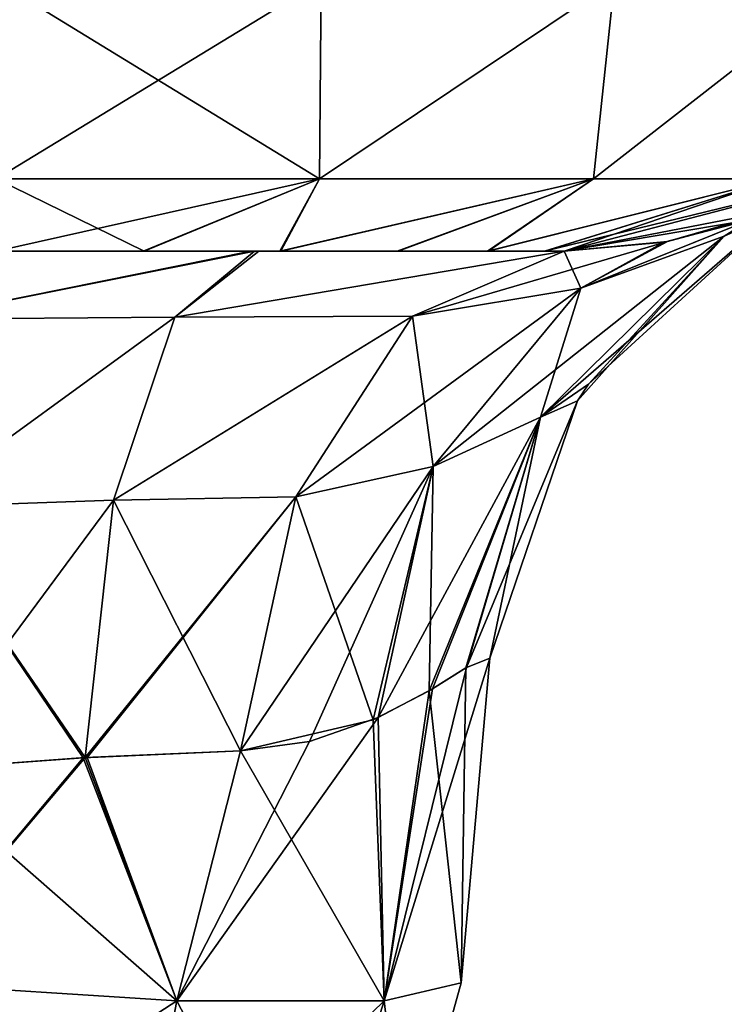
# Model space of a CAD drawing. Header units: millimetres. Extents: x -125 to 125, y -4 to 53.
# Tile 392 of 446: x 123.855 to 124.475, y -2.662 to -1.797. Entities that reach past the tile are written whole.
import ezdxf

# ---------------------------------------------------------------- set-up
doc = ezdxf.new("R2010")
doc.units = ezdxf.units.MM
doc.header["$LTSCALE"] = 65.185185
for name, color, linetype in [('1', 7, 'CONTINUOUS'), ('12', 7, 'CONTINUOUS'), ('13', 7, 'CONTINUOUS'), ('19', 7, 'CONTINUOUS'), ('278', 7, 'CONTINUOUS'), ('287', 7, 'CONTINUOUS'), ('336', 7, 'CONTINUOUS'), ('337', 7, 'CONTINUOUS'), ('340', 7, 'CONTINUOUS'), ('341', 7, 'CONTINUOUS'), ('392', 7, 'CONTINUOUS'), ('393', 7, 'CONTINUOUS'), ('399', 7, 'CONTINUOUS'), ('400', 7, 'CONTINUOUS'), ('401', 7, 'CONTINUOUS'), ('407', 7, 'CONTINUOUS'), ('492', 7, 'CONTINUOUS'), ('493', 7, 'CONTINUOUS'), ('494', 7, 'CONTINUOUS'), ('502', 7, 'CONTINUOUS'), ('503', 7, 'CONTINUOUS'), ('504', 7, 'CONTINUOUS')]:
    doc.layers.add(name, color=color, linetype=linetype)

msp = doc.modelspace()

# ---------------------------------------------------------------- linework, layer by layer
at = {"layer": '1', "color": 7, "linetype": 'CONTINUOUS'}
for points in [[(122.34279, -2, 7.06484), (122.34156, -2, 4.18898), (124.33403, -2, -4.88094), (122.34279, -2, 7.06484)], [(122.3416, -2, -4.30396), (124.33403, -2, -4.88094), (122.34156, -2, 4.18898), (122.3416, -2, -4.30396)], [(122.3418, -2, -4.88097), (124.33403, -2, -4.88094), (122.3416, -2, -4.30396), (122.3418, -2, -4.88097)], [(122.3418, -2, -4.88097), (122.34714, -2, -12.79707), (124.33403, -2, -16.82744), (122.3418, -2, -4.88097)], [(124.33403, -2, -16.82744), (124.33403, -2, -16.32792), (122.3418, -2, -4.88097), (124.33403, -2, -16.82744)], [(122.3418, -2, -4.88097), (124.33403, -2, -16.32792), (124.33403, -2, -4.88094), (122.3418, -2, -4.88097)], [(124.33403, -2, -4.88094), (124.33403, -2, -4.38142), (122.34279, -2, 7.06484), (124.33403, -2, -4.88094)], [(122.34279, -2, 7.06484), (124.33403, -2, -4.38142), (124.33403, -2, 7.06556), (122.34279, -2, 7.06484)], [(122.34279, -2, 7.06484), (124.33403, -2, 7.06556), (122.34702, -2, 12.67992), (122.34279, -2, 7.06484)], [(122.34702, -2, 12.67992), (124.33403, -2, 7.06556), (122.35469, -2, 19.00913), (122.34702, -2, 12.67992)], [(122.3517, -2, -16.82715), (124.33403, -2, -16.82744), (122.34714, -2, -12.79707), (122.3517, -2, -16.82715)], [(124.33403, -2, -28.77395), (124.33403, -2, -28.27442), (122.3517, -2, -16.82715), (124.33403, -2, -28.77395)], [(122.3517, -2, -16.82715), (124.33403, -2, -28.27442), (124.33403, -2, -16.82744), (122.3517, -2, -16.82715)], [(122.3517, -2, -16.82715), (122.3582, -2, -21.29121), (124.33403, -2, -28.77395), (122.3517, -2, -16.82715)], [(124.33403, -2, 7.06556), (124.33403, -2, 7.56509), (122.35469, -2, 19.00913), (124.33403, -2, 7.06556)], [(122.35469, -2, 19.00913), (124.33403, -2, 7.56509), (124.33403, -2, 19.01206), (122.35469, -2, 19.00913)], [(122.35469, -2, 19.00913), (124.33403, -2, 19.01206), (122.35804, -2, 21.19111), (122.35469, -2, 19.00913)], [(122.35804, -2, 21.19111), (124.33403, -2, 19.01206), (122.37465, -2, 29.72693), (122.35804, -2, 21.19111)], [(122.3725, -2, -28.77389), (124.33403, -2, -28.77395), (122.3582, -2, -21.29121), (122.3725, -2, -28.77389)], [(124.06551, -2, -37.99271), (124.33403, -2, -38.12551), (122.3725, -2, -28.77389), (124.06551, -2, -37.99271)], [(122.3725, -2, -28.77389), (124.33403, -2, -38.12551), (124.33403, -2, -28.77395), (122.3725, -2, -28.77389)], [(124.06176, -2, -37.99152), (124.06551, -2, -37.99271), (122.3725, -2, -28.77389), (124.06176, -2, -37.99152)], [(123.76197, -2, -37.9456), (124.06176, -2, -37.99152), (122.3725, -2, -28.77389), (123.76197, -2, -37.9456)], [(124.33403, -2, 19.01206), (122.3775, -2, 30.95728), (122.37465, -2, 29.72693), (124.33403, -2, 19.01206)], [(122.3775, -2, 30.95728), (124.33403, -2, 30.95857), (122.39684, -2, 38.28369), (122.3775, -2, 30.95728)], [(124.33403, -2, 30.95857), (122.3775, -2, 30.95728), (124.33403, -2, 19.51159), (124.33403, -2, 30.95857)], [(122.3775, -2, 30.95728), (124.33403, -2, 19.01206), (124.33403, -2, 19.51159), (122.3775, -2, 30.95728)], [(122.39684, -2, 38.28369), (124.33403, -2, 30.95857), (122.73481, -2, 38.03378), (122.39684, -2, 38.28369)], [(124.06551, -2, 42.00729), (124.33403, -2, 41.87449), (122.41112, -2, 42.90098), (124.06551, -2, 42.00729)], [(122.41112, -2, 42.90098), (124.33403, -2, 41.87449), (124.33403, -2, 42.90507), (122.41112, -2, 42.90098)], [(123.76197, -2, 42.0544), (124.06551, -2, 42.00729), (122.41112, -2, 42.90098), (123.76197, -2, 42.0544)], [(122.41112, -2, 42.90098), (124.33403, -2, 42.90507), (122.43844, -2, 50.58022), (122.41112, -2, 42.90098)], [(122.43844, -2, 50.58022), (124.33403, -2, 42.90507), (122.45561, -2, 54.84272), (122.43844, -2, 50.58022)], [(122.44677, -2, -52.66689), (122.47726, -2, -59.77109), (124.33403, -2, -64.61345), (122.44677, -2, -52.66689)], [(122.44677, -2, -52.66689), (124.33403, -2, -64.61345), (124.33403, -2, -64.11393), (122.44677, -2, -52.66689)], [(124.33403, -2, -52.66695), (122.44677, -2, -52.66689), (124.33403, -2, -64.11393), (124.33403, -2, -52.66695)], [(122.44677, -2, -52.66689), (124.33403, -2, -52.66695), (122.74202, -2, -41.96943), (122.44677, -2, -52.66689)], [(124.33403, -2, 42.90507), (124.33403, -2, 43.40459), (122.45561, -2, 54.84272), (124.33403, -2, 42.90507)], [(122.45561, -2, 54.84272), (124.33403, -2, 43.40459), (124.33403, -2, 54.85157), (122.45561, -2, 54.84272)], [(122.45561, -2, 54.84272), (124.33403, -2, 54.85157), (122.47601, -2, 59.50327), (122.45561, -2, 54.84272)], [(122.47601, -2, 59.50327), (124.33403, -2, 54.85157), (122.51121, -2, 66.79124), (122.47601, -2, 59.50327)], [(122.50025, -2, -64.61332), (124.33403, -2, -64.61345), (122.47726, -2, -59.77109), (122.50025, -2, -64.61332)], [(124.33403, -2, -64.61345), (122.50025, -2, -64.61332), (124.33403, -2, -76.06043), (124.33403, -2, -64.61345)], [(122.50025, -2, -64.61332), (122.52153, -2, -68.79378), (124.33403, -2, -76.55996), (122.50025, -2, -64.61332)], [(122.50025, -2, -64.61332), (124.33403, -2, -76.55996), (124.33403, -2, -76.06043), (122.50025, -2, -64.61332)], [(122.51121, -2, 66.79124), (124.33403, -2, 55.3511), (124.33403, -2, 66.79807), (122.51121, -2, 66.79124)], [(122.51121, -2, 66.79124), (124.33403, -2, 66.79807), (122.52006, -2, 68.5049), (122.51121, -2, 66.79124)], [(124.33403, -2, 54.85157), (124.33403, -2, 55.3511), (122.51121, -2, 66.79124), (124.33403, -2, 54.85157)], [(122.52006, -2, 68.5049), (124.33403, -2, 66.79807), (122.5706, -2, 77.57604), (122.52006, -2, 68.5049)], [(122.56462, -2, -76.55996), (124.33403, -2, -76.55996), (122.52153, -2, -68.79378), (122.56462, -2, -76.55996)], [(122.56462, -2, -76.55996), (122.57203, -2, -77.81713), (124.33403, -2, -88.50646), (122.56462, -2, -76.55996)], [(122.56462, -2, -76.55996), (124.33403, -2, -88.50646), (124.33403, -2, -88.00693), (122.56462, -2, -76.55996)], [(124.33403, -2, -76.55996), (122.56462, -2, -76.55996), (124.33403, -2, -88.00693), (124.33403, -2, -76.55996)], [(122.5706, -2, 77.57604), (124.33403, -2, 66.79807), (122.57756, -2, 78.74298), (122.5706, -2, 77.57604)], [(122.62874, -2, -86.84047), (124.33403, -2, -88.50646), (122.57203, -2, -77.81713), (122.62874, -2, -86.84047)], [(124.33403, -2, 66.79807), (124.33403, -2, 67.2976), (122.57756, -2, 78.74298), (124.33403, -2, 66.79807)], [(122.57756, -2, 78.74298), (124.33403, -2, 67.2976), (124.33403, -2, 78.74458), (122.57756, -2, 78.74298)], [(122.57756, -2, 78.74298), (124.33403, -2, 78.74458), (122.6277, -2, 86.67784), (122.57756, -2, 78.74298)], [(122.6277, -2, 86.67784), (124.33403, -2, 78.74458), (122.65489, -2, 90.69045), (122.6277, -2, 86.67784)], [(122.63989, -2, -88.50651), (124.33403, -2, -88.50646), (122.62874, -2, -86.84047), (122.63989, -2, -88.50651)], [(122.63989, -2, -88.50651), (122.69167, -2, -95.8641), (124.33403, -2, -100.45296), (122.63989, -2, -88.50651)], [(122.63989, -2, -88.50651), (124.33403, -2, -100.45296), (124.33403, -2, -99.95344), (122.63989, -2, -88.50651)], [(124.33403, -2, -88.50646), (122.63989, -2, -88.50651), (124.33403, -2, -99.95344), (124.33403, -2, -88.50646)], [(124.33403, -2, 78.74458), (124.33403, -2, 79.2441), (122.65489, -2, 90.69045), (124.33403, -2, 78.74458)], [(122.65489, -2, 90.69045), (124.33403, -2, 79.2441), (124.33403, -2, 90.69108), (122.65489, -2, 90.69045)], [(122.65489, -2, 90.69045), (124.33403, -2, 90.69108), (122.69141, -2, 95.82052), (122.65489, -2, 90.69045)], [(122.69141, -2, 95.82052), (124.33403, -2, 90.69108), (122.74306, -2, 102.64624), (122.69141, -2, 95.82052)], [(122.72606, -2, -100.45348), (124.33403, -2, -100.45296), (122.69167, -2, -95.8641), (122.72606, -2, -100.45348)], [(122.72606, -2, -100.45348), (122.76079, -2, -104.88504), (124.33403, -2, -112.39946), (122.72606, -2, -100.45348)], [(122.72606, -2, -100.45348), (124.33403, -2, -112.39946), (124.33403, -2, -111.89994), (122.72606, -2, -100.45348)], [(124.33403, -2, -100.45296), (122.72606, -2, -100.45348), (124.33403, -2, -111.89994), (124.33403, -2, -100.45296)], [(122.73481, -2, 38.03378), (124.33403, -2, 30.95857), (123.14555, -2, 37.9456), (122.73481, -2, 38.03378)], [(122.74202, -2, -41.96943), (124.33403, -2, -52.66695), (123.14555, -2, -42.0544), (122.74202, -2, -41.96943)], [(124.33403, -2, 90.69108), (124.33403, -2, 91.1906), (122.74306, -2, 102.64624), (124.33403, -2, 90.69108)], [(122.74306, -2, 102.64624), (124.33403, -2, 91.1906), (124.33403, -2, 102.63758), (122.74306, -2, 102.64624)], [(122.74306, -2, 102.64624), (124.33403, -2, 102.63758), (122.76101, -2, 104.91455), (122.74306, -2, 102.64624)], [(122.82311, -2, -112.39966), (124.33403, -2, -112.39946), (122.76079, -2, -104.88504), (122.82311, -2, -112.39966)], [(122.76101, -2, 104.91455), (124.33403, -2, 102.63758), (122.83636, -2, 113.94181), (122.76101, -2, 104.91455)], [(124.33403, -2, -112.39946), (122.82311, -2, -112.39966), (124.33403, -2, -123.83451), (124.33403, -2, -112.39946)], [(124.33403, -2, -123.83451), (122.82311, -2, -112.39966), (124.31676, -2, -123.96483), (124.33403, -2, -123.83451)], [(124.31676, -2, -123.96483), (122.82311, -2, -112.39966), (124.26676, -2, -124.08501), (124.31676, -2, -123.96483)], [(124.26676, -2, -124.08501), (122.82311, -2, -112.39966), (124.18741, -2, -124.18815), (124.26676, -2, -124.08501)], [(124.18741, -2, -124.18815), (122.82311, -2, -112.39966), (124.0841, -2, -124.26728), (124.18741, -2, -124.18815)], [(124.0841, -2, -124.26728), (122.82311, -2, -112.39966), (123.96382, -2, -124.31703), (124.0841, -2, -124.26728)], [(123.96382, -2, -124.31703), (122.82311, -2, -112.39966), (123.83451, -2, -124.33403), (123.96382, -2, -124.31703)], [(124.33403, -2, 102.63758), (122.84198, -2, 114.58579), (122.83636, -2, 113.94181), (124.33403, -2, 102.63758)], [(122.84198, -2, 114.58579), (124.33403, -2, 114.58408), (122.91759, -2, 122.91759), (122.84198, -2, 114.58579)], [(124.33403, -2, 114.58408), (122.84198, -2, 114.58579), (124.33403, -2, 103.13711), (124.33403, -2, 114.58408)], [(122.84198, -2, 114.58579), (124.33403, -2, 102.63758), (124.33403, -2, 103.13711), (122.84198, -2, 114.58579)], [(124.33403, -2, 114.58408), (123.83451, -2, 124.33403), (122.91759, -2, 122.91759), (124.33403, -2, 114.58408)], [(124.33403, -2, 30.95857), (123.76197, -2, 37.9456), (123.14555, -2, 37.9456), (124.33403, -2, 30.95857)], [(123.14555, -2, -42.0544), (124.33403, -2, -52.66695), (123.76197, -2, -42.0544), (123.14555, -2, -42.0544)], [(124.05868, -2, 37.99056), (123.76197, -2, 37.9456), (124.33403, -2, 30.95857), (124.05868, -2, 37.99056)], [(123.76197, -2, -42.0544), (124.33403, -2, -52.66695), (124.05868, -2, -42.00944), (123.76197, -2, -42.0544)], [(123.96483, -2, 124.31676), (123.83451, -2, 124.33403), (124.33403, -2, 114.58408), (123.96483, -2, 124.31676)], [(124.08501, -2, 124.26676), (123.96483, -2, 124.31676), (124.33403, -2, 114.58408), (124.08501, -2, 124.26676)], [(124.06176, -2, 37.99152), (124.05868, -2, 37.99056), (124.33403, -2, 30.95857), (124.06176, -2, 37.99152)], [(124.05868, -2, -42.00944), (124.33403, -2, -52.66695), (124.33403, -2, -52.16743), (124.05868, -2, -42.00944)], [(124.33403, -2, -41.87449), (124.05868, -2, -42.00944), (124.33403, -2, -52.16743), (124.33403, -2, -41.87449)], [(124.33403, -2, 38.12551), (124.06176, -2, 37.99152), (124.33403, -2, 31.45809), (124.33403, -2, 38.12551)], [(124.33403, -2, 31.45809), (124.06176, -2, 37.99152), (124.33403, -2, 30.95857), (124.33403, -2, 31.45809)], [(124.18815, -2, 124.18741), (124.08501, -2, 124.26676), (124.33403, -2, 114.58408), (124.18815, -2, 124.18741)], [(124.26728, -2, 124.0841), (124.18815, -2, 124.18741), (124.33403, -2, 114.58408), (124.26728, -2, 124.0841)], [(124.31703, -2, 123.96382), (124.26728, -2, 124.0841), (124.33403, -2, 114.58408), (124.31703, -2, 123.96382)], [(124.33403, -2, 123.83451), (124.31703, -2, 123.96382), (124.33403, -2, 115.08361), (124.33403, -2, 123.83451)], [(124.33403, -2, 115.08361), (124.31703, -2, 123.96382), (124.33403, -2, 114.58408), (124.33403, -2, 115.08361)]]:
    msp.add_3dface(points, dxfattribs=at)
at = {"layer": '12', "color": 7, "linetype": 'CONTINUOUS'}
for points in [[(124.33403, -2, -112.39946), (124.33403, -2, -123.83451), (124.57771, -1.9366, -123.83451), (124.33403, -2, -112.39946)], [(124.33403, -2, -111.89994), (124.33403, -2, -112.39946), (124.57771, -1.9366, -123.83451), (124.33403, -2, -111.89994)], [(124.33403, -2, -111.89994), (124.57771, -1.9366, -123.83451), (124.52032, -1.964, -111.89994), (124.33403, -2, -111.89994)], [(124.33403, -2, 123.83451), (124.52032, -1.964, 115.08361), (124.57771, -1.9366, 123.83451), (124.33403, -2, 123.83451)], [(124.33403, -2, -41.87449), (124.33403, -2, -52.16743), (124.52032, -1.964, -52.16743), (124.33403, -2, -41.87449)], [(124.33403, -2, -41.87449), (124.52032, -1.964, -52.16743), (124.42498, -1.99166, -41.71341), (124.33403, -2, -41.87449)], [(124.33403, -2, -52.16743), (124.52032, -1.964, -64.11393), (124.52032, -1.964, -52.16743), (124.33403, -2, -52.16743)], [(124.33403, -2, -64.11393), (124.52032, -1.964, -76.06043), (124.52032, -1.964, -64.11393), (124.33403, -2, -64.11393)], [(124.33403, -2, -100.45296), (124.33403, -2, -111.89994), (124.52032, -1.964, -111.89994), (124.33403, -2, -100.45296)], [(124.33403, -2, -99.95344), (124.33403, -2, -100.45296), (124.52032, -1.964, -111.89994), (124.33403, -2, -99.95344)], [(124.33403, -2, -88.50646), (124.33403, -2, -99.95344), (124.52032, -1.964, -99.95344), (124.33403, -2, -88.50646)], [(124.33403, -2, -88.00693), (124.33403, -2, -88.50646), (124.52032, -1.964, -99.95344), (124.33403, -2, -88.00693)], [(124.33403, -2, -99.95344), (124.52032, -1.964, -111.89994), (124.52032, -1.964, -99.95344), (124.33403, -2, -99.95344)], [(124.33403, -2, -76.55996), (124.33403, -2, -88.00693), (124.52032, -1.964, -88.00693), (124.33403, -2, -76.55996)], [(124.33403, -2, -76.06043), (124.33403, -2, -76.55996), (124.52032, -1.964, -88.00693), (124.33403, -2, -76.06043)], [(124.33403, -2, -88.00693), (124.52032, -1.964, -99.95344), (124.52032, -1.964, -88.00693), (124.33403, -2, -88.00693)], [(124.33403, -2, -64.61345), (124.33403, -2, -76.06043), (124.52032, -1.964, -76.06043), (124.33403, -2, -64.61345)], [(124.33403, -2, -64.11393), (124.33403, -2, -64.61345), (124.52032, -1.964, -76.06043), (124.33403, -2, -64.11393)], [(124.33403, -2, -76.06043), (124.52032, -1.964, -88.00693), (124.52032, -1.964, -76.06043), (124.33403, -2, -76.06043)], [(124.33403, -2, -52.66695), (124.33403, -2, -64.11393), (124.52032, -1.964, -64.11393), (124.33403, -2, -52.66695)], [(124.33403, -2, -52.16743), (124.33403, -2, -52.66695), (124.52032, -1.964, -64.11393), (124.33403, -2, -52.16743)], [(124.33403, -2, -4.88094), (124.33403, -2, -16.32792), (124.52032, -1.964, -16.32792), (124.33403, -2, -4.88094)], [(124.42498, -1.99166, 38.28659), (124.33403, -2, 38.12551), (124.52032, -1.964, 31.45809), (124.42498, -1.99166, 38.28659)], [(124.33403, -2, 66.79807), (124.33403, -2, 55.3511), (124.52032, -1.964, 55.3511), (124.33403, -2, 66.79807)], [(124.33403, -2, -16.32792), (124.52032, -1.964, -28.27442), (124.52032, -1.964, -16.32792), (124.33403, -2, -16.32792)], [(124.33403, -2, -4.38142), (124.33403, -2, -4.88094), (124.52032, -1.964, -16.32792), (124.33403, -2, -4.38142)], [(124.33403, -2, 55.3511), (124.33403, -2, 54.85157), (124.52032, -1.964, 43.40459), (124.33403, -2, 55.3511)], [(124.33403, -2, 43.40459), (124.49775, -1.97244, 41.50208), (124.52032, -1.964, 43.40459), (124.33403, -2, 43.40459)], [(124.33403, -2, 54.85157), (124.33403, -2, 43.40459), (124.52032, -1.964, 43.40459), (124.33403, -2, 54.85157)], [(124.33403, -2, 114.58408), (124.33403, -2, 103.13711), (124.52032, -1.964, 103.13711), (124.33403, -2, 114.58408)], [(124.33403, -2, 115.08361), (124.52032, -1.964, 103.13711), (124.52032, -1.964, 115.08361), (124.33403, -2, 115.08361)], [(124.33403, -2, 115.08361), (124.33403, -2, 114.58408), (124.52032, -1.964, 103.13711), (124.33403, -2, 115.08361)], [(124.33403, -2, 123.83451), (124.33403, -2, 115.08361), (124.52032, -1.964, 115.08361), (124.33403, -2, 123.83451)], [(124.33403, -2, 38.12551), (124.33403, -2, 31.45809), (124.52032, -1.964, 31.45809), (124.33403, -2, 38.12551)], [(124.33403, -2, 103.13711), (124.52032, -1.964, 91.1906), (124.52032, -1.964, 103.13711), (124.33403, -2, 103.13711)], [(124.33403, -2, 103.13711), (124.33403, -2, 102.63758), (124.52032, -1.964, 91.1906), (124.33403, -2, 103.13711)], [(124.33403, -2, 91.1906), (124.52032, -1.964, 79.2441), (124.52032, -1.964, 91.1906), (124.33403, -2, 91.1906)], [(124.33403, -2, 102.63758), (124.33403, -2, 91.1906), (124.52032, -1.964, 91.1906), (124.33403, -2, 102.63758)], [(124.33403, -2, 91.1906), (124.33403, -2, 90.69108), (124.52032, -1.964, 79.2441), (124.33403, -2, 91.1906)], [(124.33403, -2, 79.2441), (124.52032, -1.964, 67.2976), (124.52032, -1.964, 79.2441), (124.33403, -2, 79.2441)], [(124.33403, -2, 90.69108), (124.33403, -2, 79.2441), (124.52032, -1.964, 79.2441), (124.33403, -2, 90.69108)], [(124.33403, -2, 79.2441), (124.33403, -2, 78.74458), (124.52032, -1.964, 67.2976), (124.33403, -2, 79.2441)], [(124.33403, -2, 67.2976), (124.52032, -1.964, 55.3511), (124.52032, -1.964, 67.2976), (124.33403, -2, 67.2976)], [(124.33403, -2, 78.74458), (124.33403, -2, 67.2976), (124.52032, -1.964, 67.2976), (124.33403, -2, 78.74458)], [(124.33403, -2, 67.2976), (124.33403, -2, 66.79807), (124.52032, -1.964, 55.3511), (124.33403, -2, 67.2976)], [(124.33403, -2, 55.3511), (124.52032, -1.964, 43.40459), (124.52032, -1.964, 55.3511), (124.33403, -2, 55.3511)], [(124.33403, -2, 19.51159), (124.33403, -2, 19.01206), (124.52032, -1.964, 7.56509), (124.33403, -2, 19.51159)], [(124.33403, -2, 7.56509), (124.52032, -1.964, -4.38142), (124.52032, -1.964, 7.56509), (124.33403, -2, 7.56509)], [(124.33403, -2, 19.01206), (124.33403, -2, 7.56509), (124.52032, -1.964, 7.56509), (124.33403, -2, 19.01206)], [(124.33403, -2, 7.56509), (124.33403, -2, 7.06556), (124.52032, -1.964, -4.38142), (124.33403, -2, 7.56509)], [(124.33403, -2, -4.38142), (124.52032, -1.964, -16.32792), (124.52032, -1.964, -4.38142), (124.33403, -2, -4.38142)], [(124.33403, -2, 7.06556), (124.33403, -2, -4.38142), (124.52032, -1.964, -4.38142), (124.33403, -2, 7.06556)], [(124.52032, -1.964, 31.45809), (124.33403, -2, 31.45809), (124.52032, -1.964, 19.51159), (124.52032, -1.964, 31.45809)], [(124.33403, -2, 30.95857), (124.33403, -2, 19.51159), (124.52032, -1.964, 19.51159), (124.33403, -2, 30.95857)], [(124.33403, -2, -16.82744), (124.33403, -2, -28.27442), (124.52032, -1.964, -28.27442), (124.33403, -2, -16.82744)], [(124.33403, -2, -28.27442), (124.49775, -1.97244, -38.49792), (124.52032, -1.964, -28.27442), (124.33403, -2, -28.27442)], [(124.33403, -2, 19.51159), (124.52032, -1.964, 7.56509), (124.52032, -1.964, 19.51159), (124.33403, -2, 19.51159)], [(124.33403, -2, -16.32792), (124.33403, -2, -16.82744), (124.52032, -1.964, -28.27442), (124.33403, -2, -16.32792)], [(124.33403, -2, 31.45809), (124.33403, -2, 30.95857), (124.52032, -1.964, 19.51159), (124.33403, -2, 31.45809)], [(124.42498, -1.99166, -41.71341), (124.52032, -1.964, -52.16743), (124.50077, -1.97138, -41.49017), (124.42498, -1.99166, -41.71341)], [(124.50077, -1.97138, 38.50983), (124.42498, -1.99166, 38.28659), (124.52032, -1.964, 31.45809), (124.50077, -1.97138, 38.50983)], [(124.49775, -1.97244, 41.50208), (124.33403, -2, 43.40459), (124.42199, -1.9922, 41.72005), (124.49775, -1.97244, 41.50208)], [(124.49775, -1.97244, -38.49792), (124.33403, -2, -28.27442), (124.42199, -1.9922, -38.27995), (124.49775, -1.97244, -38.49792)], [(124.33403, -2, 43.40459), (124.33403, -2, 42.90507), (124.42199, -1.9922, 41.72005), (124.33403, -2, 43.40459)], [(124.33403, -2, 42.90507), (124.33403, -2, 41.87449), (124.42199, -1.9922, 41.72005), (124.33403, -2, 42.90507)], [(124.33403, -2, -28.77395), (124.33403, -2, -38.12551), (124.42199, -1.9922, -38.27995), (124.33403, -2, -28.77395)], [(124.33403, -2, -28.27442), (124.33403, -2, -28.77395), (124.42199, -1.9922, -38.27995), (124.33403, -2, -28.27442)]]:
    msp.add_3dface(points, dxfattribs=at)
at = {"layer": '13', "color": 7, "linetype": 'CONTINUOUS'}
for points in [[(124.12036, -1.76227, -124.71449), (124.11891, -1.9366, -124.52119), (123.83451, -1.9366, -124.57771), (124.12036, -1.76227, -124.71449)], [(123.83451, -1.76227, -124.75972), (124.12036, -1.76227, -124.71449), (123.83451, -1.9366, -124.57771), (123.83451, -1.76227, -124.75972)], [(124.12036, -1.76227, -124.71449), (124.37835, -1.76227, -124.58311), (124.11891, -1.9366, -124.52119), (124.12036, -1.76227, -124.71449)], [(124.37835, -1.76227, -124.58311), (124.36009, -1.9366, -124.36009), (124.11891, -1.9366, -124.52119), (124.37835, -1.76227, -124.58311)], [(124.58311, -1.76227, -124.37835), (124.52119, -1.9366, -124.11891), (124.36009, -1.9366, -124.36009), (124.58311, -1.76227, -124.37835)], [(124.37835, -1.76227, -124.58311), (124.58311, -1.76227, -124.37835), (124.36009, -1.9366, -124.36009), (124.37835, -1.76227, -124.58311)], [(124.11891, -1.9366, -124.52119), (123.83451, -2, -124.33403), (123.83451, -1.9366, -124.57771), (124.11891, -1.9366, -124.52119)], [(123.96382, -2, -124.31703), (123.83451, -2, -124.33403), (124.11891, -1.9366, -124.52119), (123.96382, -2, -124.31703)], [(124.0841, -2, -124.26728), (123.96382, -2, -124.31703), (124.11891, -1.9366, -124.52119), (124.0841, -2, -124.26728)], [(124.36009, -1.9366, -124.36009), (124.0841, -2, -124.26728), (124.11891, -1.9366, -124.52119), (124.36009, -1.9366, -124.36009)], [(124.18741, -2, -124.18815), (124.0841, -2, -124.26728), (124.36009, -1.9366, -124.36009), (124.18741, -2, -124.18815)], [(124.26676, -2, -124.08501), (124.18741, -2, -124.18815), (124.36009, -1.9366, -124.36009), (124.26676, -2, -124.08501)], [(124.52119, -1.9366, -124.11891), (124.26676, -2, -124.08501), (124.36009, -1.9366, -124.36009), (124.52119, -1.9366, -124.11891)], [(124.31676, -2, -123.96483), (124.26676, -2, -124.08501), (124.52119, -1.9366, -124.11891), (124.31676, -2, -123.96483)], [(124.57771, -1.9366, -123.83451), (124.31676, -2, -123.96483), (124.52119, -1.9366, -124.11891), (124.57771, -1.9366, -123.83451)], [(124.33403, -2, -123.83451), (124.31676, -2, -123.96483), (124.57771, -1.9366, -123.83451), (124.33403, -2, -123.83451)]]:
    msp.add_3dface(points, dxfattribs=at)
at = {"layer": '19', "color": 7, "linetype": 'CONTINUOUS'}
for points in [[(123.83451, -1.76227, 124.75972), (123.83451, -1.9366, 124.57771), (124.11891, -1.9366, 124.52119), (123.83451, -1.76227, 124.75972)], [(124.12036, -1.76227, 124.71449), (123.83451, -1.76227, 124.75972), (124.11891, -1.9366, 124.52119), (124.12036, -1.76227, 124.71449)], [(124.37835, -1.76227, 124.58311), (124.12036, -1.76227, 124.71449), (124.11891, -1.9366, 124.52119), (124.37835, -1.76227, 124.58311)], [(124.37835, -1.76227, 124.58311), (124.11891, -1.9366, 124.52119), (124.36009, -1.9366, 124.36009), (124.37835, -1.76227, 124.58311)], [(124.58311, -1.76227, 124.37835), (124.37835, -1.76227, 124.58311), (124.36009, -1.9366, 124.36009), (124.58311, -1.76227, 124.37835)], [(124.58311, -1.76227, 124.37835), (124.36009, -1.9366, 124.36009), (124.52119, -1.9366, 124.11891), (124.58311, -1.76227, 124.37835)], [(123.83451, -2, 124.33403), (123.96483, -2, 124.31676), (123.83451, -1.9366, 124.57771), (123.83451, -2, 124.33403)], [(123.83451, -1.9366, 124.57771), (123.96483, -2, 124.31676), (124.11891, -1.9366, 124.52119), (123.83451, -1.9366, 124.57771)], [(123.96483, -2, 124.31676), (124.08501, -2, 124.26676), (124.11891, -1.9366, 124.52119), (123.96483, -2, 124.31676)], [(124.11891, -1.9366, 124.52119), (124.08501, -2, 124.26676), (124.36009, -1.9366, 124.36009), (124.11891, -1.9366, 124.52119)], [(124.08501, -2, 124.26676), (124.18815, -2, 124.18741), (124.36009, -1.9366, 124.36009), (124.08501, -2, 124.26676)], [(124.18815, -2, 124.18741), (124.26728, -2, 124.0841), (124.36009, -1.9366, 124.36009), (124.18815, -2, 124.18741)], [(124.36009, -1.9366, 124.36009), (124.26728, -2, 124.0841), (124.52119, -1.9366, 124.11891), (124.36009, -1.9366, 124.36009)], [(124.26728, -2, 124.0841), (124.31703, -2, 123.96382), (124.52119, -1.9366, 124.11891), (124.26728, -2, 124.0841)], [(124.31703, -2, 123.96382), (124.33403, -2, 123.83451), (124.52119, -1.9366, 124.11891), (124.31703, -2, 123.96382)], [(124.33403, -2, 123.83451), (124.57771, -1.9366, 123.83451), (124.52119, -1.9366, 124.11891), (124.33403, -2, 123.83451)]]:
    msp.add_3dface(points, dxfattribs=at)
at = {"layer": '278', "color": 7, "linetype": 'CONTINUOUS'}
for points in [[(124.24369, -2.64358, -38.95817), (124.24369, -2.64358, -41.04183), (124.26868, -2.35794, -38.93318), (124.24369, -2.64358, -38.95817)], [(124.24369, -2.64358, -41.04183), (124.26868, -2.35794, -41.06682), (124.26868, -2.35794, -38.93318), (124.24369, -2.64358, -41.04183)]]:
    msp.add_3dface(points, dxfattribs=at)
at = {"layer": '287', "color": 7, "linetype": 'CONTINUOUS'}
for points in [[(124.24369, -2.64358, 38.95817), (124.26868, -2.35794, 38.93318), (124.26868, -2.35794, 41.06682), (124.24369, -2.64358, 38.95817)], [(124.24369, -2.64358, 41.04183), (124.24369, -2.64358, 38.95817), (124.26868, -2.35794, 41.06682), (124.24369, -2.64358, 41.04183)]]:
    msp.add_3dface(points, dxfattribs=at)
at = {"layer": '336', "color": 7, "linetype": 'CONTINUOUS'}
for points in [[(124.24369, -2.64358, -38.95817), (124.26868, -2.35794, -38.93318), (124.24778, -2.36652, -38.79329), (124.24369, -2.64358, -38.95817)], [(124.21542, -2.38675, -38.71617), (124.24369, -2.64358, -38.95817), (124.24778, -2.36652, -38.79329), (124.21542, -2.38675, -38.71617)], [(124.16619, -2.41222, -38.64107), (124.17571, -2.65932, -38.7102), (124.21542, -2.38675, -38.71617), (124.16619, -2.41222, -38.64107)], [(124.17571, -2.65932, -38.7102), (124.24369, -2.64358, -38.95817), (124.21542, -2.38675, -38.71617), (124.17571, -2.65932, -38.7102)], [(124.04948, -2.43953, -38.53217), (124.17571, -2.65932, -38.7102), (124.16619, -2.41222, -38.64107), (124.04948, -2.43953, -38.53217)], [(123.91471, -2.44537, -38.46628), (123.99356, -2.65932, -38.52805), (124.04948, -2.43953, -38.53217), (123.91471, -2.44537, -38.46628)], [(123.99356, -2.65932, -38.52805), (124.17571, -2.65932, -38.7102), (124.04948, -2.43953, -38.53217), (123.99356, -2.65932, -38.52805)], [(123.76197, -2.45642, -38.44369), (123.99356, -2.65932, -38.52805), (123.91282, -2.44548, -38.4657), (123.76197, -2.45642, -38.44369)], [(123.91282, -2.44548, -38.4657), (123.99356, -2.65932, -38.52805), (123.91471, -2.44537, -38.46628), (123.91282, -2.44548, -38.4657)], [(123.76197, -2.45642, -38.44369), (123.7456, -2.64358, -38.46007), (123.99356, -2.65932, -38.52805), (123.76197, -2.45642, -38.44369)]]:
    msp.add_3dface(points, dxfattribs=at)
at = {"layer": '337', "color": 7, "linetype": 'CONTINUOUS'}
for points in [[(124.26868, -2.35794, -41.06682), (124.17571, -2.65932, -41.2898), (124.24817, -2.36628, -41.20547), (124.26868, -2.35794, -41.06682)], [(124.26868, -2.35794, -41.06682), (124.24369, -2.64358, -41.04183), (124.17571, -2.65932, -41.2898), (124.26868, -2.35794, -41.06682)], [(124.24817, -2.36628, -41.20547), (124.17571, -2.65932, -41.2898), (124.21849, -2.38492, -41.27794), (124.24817, -2.36628, -41.20547)], [(124.21849, -2.38492, -41.27794), (124.17571, -2.65932, -41.2898), (124.1707, -2.41022, -41.35316), (124.21849, -2.38492, -41.27794)], [(124.17571, -2.65932, -41.2898), (123.99356, -2.65932, -41.47195), (124.1707, -2.41022, -41.35316), (124.17571, -2.65932, -41.2898)], [(124.1707, -2.41022, -41.35316), (123.99356, -2.65932, -41.47195), (124.11023, -2.4313, -41.4191), (124.1707, -2.41022, -41.35316)], [(124.11023, -2.4313, -41.4191), (123.99356, -2.65932, -41.47195), (124.04948, -2.43953, -41.46783), (124.11023, -2.4313, -41.4191)], [(124.04948, -2.43953, -41.46783), (123.99356, -2.65932, -41.47195), (123.91128, -2.44558, -41.53477), (124.04948, -2.43953, -41.46783)], [(123.7456, -2.64358, -41.53993), (123.76197, -2.45642, -41.55631), (123.91128, -2.44558, -41.53477), (123.7456, -2.64358, -41.53993)], [(123.99356, -2.65932, -41.47195), (123.7456, -2.64358, -41.53993), (123.91128, -2.44558, -41.53477), (123.99356, -2.65932, -41.47195)]]:
    msp.add_3dface(points, dxfattribs=at)
at = {"layer": '340', "color": 7, "linetype": 'CONTINUOUS'}
for points in [[(124.24369, -2.64358, 41.04183), (124.26868, -2.35794, 41.06682), (124.24778, -2.36652, 41.20671), (124.24369, -2.64358, 41.04183)], [(124.21542, -2.38675, 41.28383), (124.24369, -2.64358, 41.04183), (124.24778, -2.36652, 41.20671), (124.21542, -2.38675, 41.28383)], [(124.16619, -2.41222, 41.35893), (124.17571, -2.65932, 41.2898), (124.21542, -2.38675, 41.28383), (124.16619, -2.41222, 41.35893)], [(124.17571, -2.65932, 41.2898), (124.24369, -2.64358, 41.04183), (124.21542, -2.38675, 41.28383), (124.17571, -2.65932, 41.2898)], [(124.04948, -2.43953, 41.46783), (124.17571, -2.65932, 41.2898), (124.16619, -2.41222, 41.35893), (124.04948, -2.43953, 41.46783)], [(123.91471, -2.44537, 41.53372), (123.99356, -2.65932, 41.47195), (124.04948, -2.43953, 41.46783), (123.91471, -2.44537, 41.53372)], [(123.99356, -2.65932, 41.47195), (124.17571, -2.65932, 41.2898), (124.04948, -2.43953, 41.46783), (123.99356, -2.65932, 41.47195)], [(123.76197, -2.45642, 41.55631), (123.99356, -2.65932, 41.47195), (123.91471, -2.44537, 41.53372), (123.76197, -2.45642, 41.55631)], [(123.76197, -2.45642, 41.55631), (123.7456, -2.64358, 41.53993), (123.99356, -2.65932, 41.47195), (123.76197, -2.45642, 41.55631)]]:
    msp.add_3dface(points, dxfattribs=at)
at = {"layer": '341', "color": 7, "linetype": 'CONTINUOUS'}
for points in [[(124.26868, -2.35794, 38.93318), (124.17571, -2.65932, 38.7102), (124.24817, -2.36628, 38.79453), (124.26868, -2.35794, 38.93318)], [(124.26868, -2.35794, 38.93318), (124.24369, -2.64358, 38.95817), (124.17571, -2.65932, 38.7102), (124.26868, -2.35794, 38.93318)], [(124.24817, -2.36628, 38.79453), (124.17571, -2.65932, 38.7102), (124.21849, -2.38492, 38.72206), (124.24817, -2.36628, 38.79453)], [(124.21849, -2.38492, 38.72206), (124.17571, -2.65932, 38.7102), (124.1707, -2.41022, 38.64684), (124.21849, -2.38492, 38.72206)], [(124.1707, -2.41022, 38.64684), (123.99356, -2.65932, 38.52805), (124.11023, -2.4313, 38.5809), (124.1707, -2.41022, 38.64684)], [(124.17571, -2.65932, 38.7102), (123.99356, -2.65932, 38.52805), (124.1707, -2.41022, 38.64684), (124.17571, -2.65932, 38.7102)], [(124.11023, -2.4313, 38.5809), (123.99356, -2.65932, 38.52805), (124.04948, -2.43953, 38.53217), (124.11023, -2.4313, 38.5809)], [(124.04948, -2.43953, 38.53217), (123.99356, -2.65932, 38.52805), (123.91282, -2.44548, 38.4657), (124.04948, -2.43953, 38.53217)], [(123.91282, -2.44548, 38.4657), (123.7456, -2.64358, 38.46007), (123.91128, -2.44558, 38.46523), (123.91282, -2.44548, 38.4657)], [(123.99356, -2.65932, 38.52805), (123.7456, -2.64358, 38.46007), (123.91282, -2.44548, 38.4657), (123.99356, -2.65932, 38.52805)], [(123.7456, -2.64358, 38.46007), (123.76197, -2.45642, 38.44369), (123.91128, -2.44558, 38.46523), (123.7456, -2.64358, 38.46007)]]:
    msp.add_3dface(points, dxfattribs=at)
at = {"layer": '392', "color": 7, "linetype": 'CONTINUOUS'}
for points in [[(124.24369, -2.64358, -41.04183), (124.19456, -2.82008, -38.95817), (124.19456, -2.82008, -41.04183), (124.24369, -2.64358, -41.04183)], [(124.24369, -2.64358, -41.04183), (124.24369, -2.64358, -38.95817), (124.19456, -2.82008, -38.95817), (124.24369, -2.64358, -41.04183)]]:
    msp.add_3dface(points, dxfattribs=at)
at = {"layer": '393', "color": 7, "linetype": 'CONTINUOUS'}
for points in [[(123.7456, -2.64358, -41.53993), (123.99356, -2.65932, -41.47195), (123.7456, -2.82008, -41.49079), (123.7456, -2.64358, -41.53993)], [(124.17571, -2.65932, -41.2898), (124.24369, -2.64358, -41.04183), (124.19456, -2.82008, -41.04183), (124.17571, -2.65932, -41.2898)], [(123.7456, -2.82008, -41.49079), (123.99356, -2.65932, -41.47195), (123.95124, -2.87766, -41.40324), (123.7456, -2.82008, -41.49079)], [(123.99356, -2.65932, -41.47195), (124.17571, -2.65932, -41.2898), (123.95124, -2.87766, -41.40324), (123.99356, -2.65932, -41.47195)], [(123.95124, -2.87766, -41.40324), (124.17571, -2.65932, -41.2898), (124.107, -2.87766, -41.24748), (123.95124, -2.87766, -41.40324)], [(124.17571, -2.65932, -41.2898), (124.19456, -2.82008, -41.04183), (124.107, -2.87766, -41.24748), (124.17571, -2.65932, -41.2898)]]:
    msp.add_3dface(points, dxfattribs=at)
at = {"layer": '399', "color": 7, "linetype": 'CONTINUOUS'}
for points in [[(123.99356, -2.65932, -38.52805), (123.7456, -2.64358, -38.46007), (123.7456, -2.82008, -38.50921), (123.99356, -2.65932, -38.52805)], [(124.24369, -2.64358, -38.95817), (124.17571, -2.65932, -38.7102), (124.19456, -2.82008, -38.95817), (124.24369, -2.64358, -38.95817)], [(123.99356, -2.65932, -38.52805), (123.7456, -2.82008, -38.50921), (123.95124, -2.87766, -38.59676), (123.99356, -2.65932, -38.52805)], [(124.107, -2.87766, -38.75252), (123.99356, -2.65932, -38.52805), (123.95124, -2.87766, -38.59676), (124.107, -2.87766, -38.75252)], [(124.17571, -2.65932, -38.7102), (123.99356, -2.65932, -38.52805), (124.107, -2.87766, -38.75252), (124.17571, -2.65932, -38.7102)], [(124.19456, -2.82008, -38.95817), (124.17571, -2.65932, -38.7102), (124.107, -2.87766, -38.75252), (124.19456, -2.82008, -38.95817)]]:
    msp.add_3dface(points, dxfattribs=at)
at = {"layer": '400', "color": 7, "linetype": 'CONTINUOUS'}
for points in [[(124.24369, -2.64358, 38.95817), (124.24369, -2.64358, 41.04183), (124.19456, -2.82008, 41.04183), (124.24369, -2.64358, 38.95817)], [(124.24369, -2.64358, 38.95817), (124.19456, -2.82008, 41.04183), (124.19456, -2.82008, 38.95817), (124.24369, -2.64358, 38.95817)]]:
    msp.add_3dface(points, dxfattribs=at)
at = {"layer": '401', "color": 7, "linetype": 'CONTINUOUS'}
for points in [[(123.7456, -2.64358, 38.46007), (123.99356, -2.65932, 38.52805), (123.7456, -2.82008, 38.50921), (123.7456, -2.64358, 38.46007)], [(124.17571, -2.65932, 38.7102), (124.24369, -2.64358, 38.95817), (124.19456, -2.82008, 38.95817), (124.17571, -2.65932, 38.7102)], [(123.7456, -2.82008, 38.50921), (123.99356, -2.65932, 38.52805), (123.95124, -2.87766, 38.59676), (123.7456, -2.82008, 38.50921)], [(123.95124, -2.87766, 38.59676), (124.17571, -2.65932, 38.7102), (124.107, -2.87766, 38.75252), (123.95124, -2.87766, 38.59676)], [(123.99356, -2.65932, 38.52805), (124.17571, -2.65932, 38.7102), (123.95124, -2.87766, 38.59676), (123.99356, -2.65932, 38.52805)], [(124.17571, -2.65932, 38.7102), (124.19456, -2.82008, 38.95817), (124.107, -2.87766, 38.75252), (124.17571, -2.65932, 38.7102)]]:
    msp.add_3dface(points, dxfattribs=at)
at = {"layer": '407', "color": 7, "linetype": 'CONTINUOUS'}
for points in [[(123.99356, -2.65932, 41.47195), (123.7456, -2.64358, 41.53993), (123.7456, -2.82008, 41.49079), (123.99356, -2.65932, 41.47195)], [(124.24369, -2.64358, 41.04183), (124.17571, -2.65932, 41.2898), (124.19456, -2.82008, 41.04183), (124.24369, -2.64358, 41.04183)], [(123.99356, -2.65932, 41.47195), (123.7456, -2.82008, 41.49079), (123.95124, -2.87766, 41.40324), (123.99356, -2.65932, 41.47195)], [(124.107, -2.87766, 41.24748), (123.99356, -2.65932, 41.47195), (123.95124, -2.87766, 41.40324), (124.107, -2.87766, 41.24748)], [(124.17571, -2.65932, 41.2898), (123.99356, -2.65932, 41.47195), (124.107, -2.87766, 41.24748), (124.17571, -2.65932, 41.2898)], [(124.19456, -2.82008, 41.04183), (124.17571, -2.65932, 41.2898), (124.107, -2.87766, 41.24748), (124.19456, -2.82008, 41.04183)]]:
    msp.add_3dface(points, dxfattribs=at)
at = {"layer": '492', "color": 7, "linetype": 'CONTINUOUS'}
for points in [[(124.51957, -1.9669, 41.06682), (124.53912, -1.956, 41.27308), (124.47499, -1.98687, 41.34695), (124.51957, -1.9669, 41.06682)], [(124.53912, -1.956, 41.27308), (124.49775, -1.97244, 41.50208), (124.47499, -1.98687, 41.34695), (124.53912, -1.956, 41.27308)], [(124.47499, -1.98687, 41.34695), (124.49775, -1.97244, 41.50208), (124.34879, -2.03265, 41.55687), (124.47499, -1.98687, 41.34695)], [(124.49775, -1.97244, 41.50208), (124.42199, -1.9922, 41.72005), (124.34879, -2.03265, 41.55687), (124.49775, -1.97244, 41.50208)], [(124.51957, -1.9669, 41.06682), (124.47499, -1.98687, 41.34695), (124.35561, -2.11703, 41.06682), (124.51957, -1.9669, 41.06682)], [(124.47499, -1.98687, 41.34695), (124.34879, -2.03265, 41.55687), (124.31321, -2.14625, 41.27095), (124.47499, -1.98687, 41.34695)], [(124.34582, -2.13171, 41.06682), (124.47499, -1.98687, 41.34695), (124.31321, -2.14625, 41.27095), (124.34582, -2.13171, 41.06682)], [(124.35561, -2.11703, 41.06682), (124.47499, -1.98687, 41.34695), (124.34582, -2.13171, 41.06682), (124.35561, -2.11703, 41.06682)], [(124.34879, -2.03265, 41.55687), (124.33403, -2, 41.87449), (124.20085, -2.05724, 41.68415), (124.34879, -2.03265, 41.55687)], [(124.42199, -1.9922, 41.72005), (124.33403, -2, 41.87449), (124.34879, -2.03265, 41.55687), (124.42199, -1.9922, 41.72005)], [(124.34879, -2.03265, 41.55687), (124.20085, -2.05724, 41.68415), (124.21889, -2.18948, 41.43085), (124.34879, -2.03265, 41.55687)], [(124.31321, -2.14625, 41.27095), (124.34879, -2.03265, 41.55687), (124.21889, -2.18948, 41.43085), (124.31321, -2.14625, 41.27095)], [(124.21889, -2.18948, 41.43085), (124.20085, -2.05724, 41.68415), (124.09808, -2.21605, 41.53729), (124.21889, -2.18948, 41.43085)], [(124.26868, -2.35794, 41.06682), (124.34582, -2.13171, 41.06682), (124.31321, -2.14625, 41.27095), (124.26868, -2.35794, 41.06682)], [(124.21542, -2.38675, 41.28383), (124.31321, -2.14625, 41.27095), (124.21889, -2.18948, 41.43085), (124.21542, -2.38675, 41.28383)], [(124.21542, -2.38675, 41.28383), (124.24778, -2.36652, 41.20671), (124.31321, -2.14625, 41.27095), (124.21542, -2.38675, 41.28383)], [(124.24778, -2.36652, 41.20671), (124.26868, -2.35794, 41.06682), (124.31321, -2.14625, 41.27095), (124.24778, -2.36652, 41.20671)], [(124.16619, -2.41222, 41.35893), (124.21889, -2.18948, 41.43085), (124.09808, -2.21605, 41.53729), (124.16619, -2.41222, 41.35893)], [(124.16619, -2.41222, 41.35893), (124.21542, -2.38675, 41.28383), (124.21889, -2.18948, 41.43085), (124.16619, -2.41222, 41.35893)], [(124.04948, -2.43953, 41.46783), (124.16619, -2.41222, 41.35893), (124.09808, -2.21605, 41.53729), (124.04948, -2.43953, 41.46783)]]:
    msp.add_3dface(points, dxfattribs=at)
at = {"layer": '493', "color": 7, "linetype": 'CONTINUOUS'}
for points in [[(124.31321, -2.14625, 38.72906), (124.51957, -1.9669, 38.93318), (124.35561, -2.11703, 38.93318), (124.31321, -2.14625, 38.72906)], [(124.47499, -1.98687, 38.65305), (124.51957, -1.9669, 38.93318), (124.31321, -2.14625, 38.72906), (124.47499, -1.98687, 38.65305)], [(124.34879, -2.03265, 38.44313), (124.50077, -1.97138, 38.50983), (124.47499, -1.98687, 38.65305), (124.34879, -2.03265, 38.44313)], [(124.42498, -1.99166, 38.28659), (124.50077, -1.97138, 38.50983), (124.34879, -2.03265, 38.44313), (124.42498, -1.99166, 38.28659)], [(124.34879, -2.03265, 38.44313), (124.47499, -1.98687, 38.65305), (124.21889, -2.18948, 38.56915), (124.34879, -2.03265, 38.44313)], [(124.21889, -2.18948, 38.56915), (124.47499, -1.98687, 38.65305), (124.31321, -2.14625, 38.72906), (124.21889, -2.18948, 38.56915)], [(124.20085, -2.05724, 38.31585), (124.42498, -1.99166, 38.28659), (124.34879, -2.03265, 38.44313), (124.20085, -2.05724, 38.31585)], [(124.33403, -2, 38.12551), (124.42498, -1.99166, 38.28659), (124.20085, -2.05724, 38.31585), (124.33403, -2, 38.12551)], [(124.20085, -2.05724, 38.31585), (124.34879, -2.03265, 38.44313), (124.09808, -2.21605, 38.46271), (124.20085, -2.05724, 38.31585)], [(124.09808, -2.21605, 38.46271), (124.34879, -2.03265, 38.44313), (124.21889, -2.18948, 38.56915), (124.09808, -2.21605, 38.46271)], [(124.34582, -2.13171, 38.93318), (124.31321, -2.14625, 38.72906), (124.35561, -2.11703, 38.93318), (124.34582, -2.13171, 38.93318)], [(124.24817, -2.36628, 38.79453), (124.31321, -2.14625, 38.72906), (124.34582, -2.13171, 38.93318), (124.24817, -2.36628, 38.79453)], [(124.26868, -2.35794, 38.93318), (124.24817, -2.36628, 38.79453), (124.34582, -2.13171, 38.93318), (124.26868, -2.35794, 38.93318)], [(124.1707, -2.41022, 38.64684), (124.21889, -2.18948, 38.56915), (124.31321, -2.14625, 38.72906), (124.1707, -2.41022, 38.64684)], [(124.21849, -2.38492, 38.72206), (124.1707, -2.41022, 38.64684), (124.31321, -2.14625, 38.72906), (124.21849, -2.38492, 38.72206)], [(124.24817, -2.36628, 38.79453), (124.21849, -2.38492, 38.72206), (124.31321, -2.14625, 38.72906), (124.24817, -2.36628, 38.79453)], [(124.04948, -2.43953, 38.53217), (124.09808, -2.21605, 38.46271), (124.21889, -2.18948, 38.56915), (124.04948, -2.43953, 38.53217)], [(124.11023, -2.4313, 38.5809), (124.04948, -2.43953, 38.53217), (124.21889, -2.18948, 38.56915), (124.11023, -2.4313, 38.5809)], [(124.1707, -2.41022, 38.64684), (124.11023, -2.4313, 38.5809), (124.21889, -2.18948, 38.56915), (124.1707, -2.41022, 38.64684)]]:
    msp.add_3dface(points, dxfattribs=at)
at = {"layer": '494', "color": 7, "linetype": 'CONTINUOUS'}
for points in [[(123.76197, -2, 37.9456), (124.05868, -2, 37.99056), (123.76197, -2.0599, 38.1829), (123.76197, -2, 37.9456)], [(124.05868, -2, 37.99056), (124.06176, -2, 37.99152), (123.76197, -2.0599, 38.1829), (124.05868, -2, 37.99056)], [(123.76197, -2.0599, 38.1829), (124.06176, -2, 37.99152), (123.99162, -2.05816, 38.21482), (123.76197, -2.0599, 38.1829)], [(124.06176, -2, 37.99152), (124.33403, -2, 38.12551), (123.99162, -2.05816, 38.21482), (124.06176, -2, 37.99152)], [(124.33403, -2, 38.12551), (124.20085, -2.05724, 38.31585), (123.99162, -2.05816, 38.21482), (124.33403, -2, 38.12551)], [(123.9378, -2.21915, 38.38618), (123.76197, -2.22525, 38.36334), (123.99162, -2.05816, 38.21482), (123.9378, -2.21915, 38.38618)], [(123.76197, -2.22525, 38.36334), (123.76197, -2.0599, 38.1829), (123.99162, -2.05816, 38.21482), (123.76197, -2.22525, 38.36334)], [(124.20085, -2.05724, 38.31585), (123.9378, -2.21915, 38.38618), (123.99162, -2.05816, 38.21482), (124.20085, -2.05724, 38.31585)], [(124.20085, -2.05724, 38.31585), (124.09808, -2.21605, 38.46271), (123.9378, -2.21915, 38.38618), (124.20085, -2.05724, 38.31585)], [(124.09808, -2.21605, 38.46271), (124.04948, -2.43953, 38.53217), (123.9378, -2.21915, 38.38618), (124.09808, -2.21605, 38.46271)], [(123.91282, -2.44548, 38.4657), (123.76197, -2.22525, 38.36334), (123.9378, -2.21915, 38.38618), (123.91282, -2.44548, 38.4657)], [(124.04948, -2.43953, 38.53217), (123.91282, -2.44548, 38.4657), (123.9378, -2.21915, 38.38618), (124.04948, -2.43953, 38.53217)], [(123.91128, -2.44558, 38.46523), (123.76197, -2.45642, 38.44369), (123.76197, -2.22525, 38.36334), (123.91128, -2.44558, 38.46523)], [(123.91282, -2.44548, 38.4657), (123.91128, -2.44558, 38.46523), (123.76197, -2.22525, 38.36334), (123.91282, -2.44548, 38.4657)]]:
    msp.add_3dface(points, dxfattribs=at)
at = {"layer": '502', "color": 7, "linetype": 'CONTINUOUS'}
for points in [[(124.06176, -2, -37.99152), (123.76197, -2.0599, -38.1829), (123.99163, -2.05816, -38.21482), (124.06176, -2, -37.99152)], [(124.06176, -2, -37.99152), (123.76197, -2, -37.9456), (123.76197, -2.0599, -38.1829), (124.06176, -2, -37.99152)], [(124.20085, -2.05724, -38.31585), (124.33403, -2, -38.12551), (123.99163, -2.05816, -38.21482), (124.20085, -2.05724, -38.31585)], [(124.06551, -2, -37.99271), (124.06176, -2, -37.99152), (123.99163, -2.05816, -38.21482), (124.06551, -2, -37.99271)], [(124.33403, -2, -38.12551), (124.06551, -2, -37.99271), (123.99163, -2.05816, -38.21482), (124.33403, -2, -38.12551)], [(123.76197, -2.22525, -38.36334), (123.9378, -2.21914, -38.38618), (123.99163, -2.05816, -38.21482), (123.76197, -2.22525, -38.36334)], [(123.76197, -2.0599, -38.1829), (123.76197, -2.22525, -38.36334), (123.99163, -2.05816, -38.21482), (123.76197, -2.0599, -38.1829)], [(123.9378, -2.21914, -38.38618), (124.20085, -2.05724, -38.31585), (123.99163, -2.05816, -38.21482), (123.9378, -2.21914, -38.38618)], [(124.09808, -2.21605, -38.46271), (124.20085, -2.05724, -38.31585), (123.9378, -2.21914, -38.38618), (124.09808, -2.21605, -38.46271)], [(123.91282, -2.44548, -38.4657), (123.91471, -2.44537, -38.46628), (124.09808, -2.21605, -38.46271), (123.91282, -2.44548, -38.4657)], [(123.91282, -2.44548, -38.4657), (124.09808, -2.21605, -38.46271), (123.9378, -2.21914, -38.38618), (123.91282, -2.44548, -38.4657)], [(123.91471, -2.44537, -38.46628), (124.04948, -2.43953, -38.53217), (124.09808, -2.21605, -38.46271), (123.91471, -2.44537, -38.46628)], [(123.76197, -2.22525, -38.36334), (123.76197, -2.45642, -38.44369), (123.9378, -2.21914, -38.38618), (123.76197, -2.22525, -38.36334)], [(123.76197, -2.45642, -38.44369), (123.91282, -2.44548, -38.4657), (123.9378, -2.21914, -38.38618), (123.76197, -2.45642, -38.44369)]]:
    msp.add_3dface(points, dxfattribs=at)
at = {"layer": '503', "color": 7, "linetype": 'CONTINUOUS'}
for points in [[(124.51957, -1.9669, -38.93318), (124.53912, -1.956, -38.72692), (124.47499, -1.98687, -38.65305), (124.51957, -1.9669, -38.93318)], [(124.53912, -1.956, -38.72692), (124.49775, -1.97244, -38.49792), (124.47499, -1.98687, -38.65305), (124.53912, -1.956, -38.72692)], [(124.49775, -1.97244, -38.49792), (124.42199, -1.9922, -38.27995), (124.34879, -2.03265, -38.44313), (124.49775, -1.97244, -38.49792)], [(124.47499, -1.98687, -38.65305), (124.49775, -1.97244, -38.49792), (124.34879, -2.03265, -38.44313), (124.47499, -1.98687, -38.65305)], [(124.51957, -1.9669, -38.93318), (124.47499, -1.98687, -38.65305), (124.35561, -2.11703, -38.93318), (124.51957, -1.9669, -38.93318)], [(124.34582, -2.13171, -38.93318), (124.47499, -1.98687, -38.65305), (124.31321, -2.14625, -38.72905), (124.34582, -2.13171, -38.93318)], [(124.47499, -1.98687, -38.65305), (124.34879, -2.03265, -38.44313), (124.31321, -2.14625, -38.72905), (124.47499, -1.98687, -38.65305)], [(124.35561, -2.11703, -38.93318), (124.47499, -1.98687, -38.65305), (124.34582, -2.13171, -38.93318), (124.35561, -2.11703, -38.93318)], [(124.33403, -2, -38.12551), (124.20085, -2.05724, -38.31585), (124.34879, -2.03265, -38.44313), (124.33403, -2, -38.12551)], [(124.42199, -1.9922, -38.27995), (124.33403, -2, -38.12551), (124.34879, -2.03265, -38.44313), (124.42199, -1.9922, -38.27995)], [(124.34879, -2.03265, -38.44313), (124.20085, -2.05724, -38.31585), (124.21889, -2.18948, -38.56915), (124.34879, -2.03265, -38.44313)], [(124.31321, -2.14625, -38.72905), (124.34879, -2.03265, -38.44313), (124.21889, -2.18948, -38.56915), (124.31321, -2.14625, -38.72905)], [(124.20085, -2.05724, -38.31585), (124.09808, -2.21605, -38.46271), (124.21889, -2.18948, -38.56915), (124.20085, -2.05724, -38.31585)], [(124.26868, -2.35794, -38.93318), (124.34582, -2.13171, -38.93318), (124.31321, -2.14625, -38.72905), (124.26868, -2.35794, -38.93318)], [(124.21542, -2.38675, -38.71617), (124.31321, -2.14625, -38.72905), (124.21889, -2.18948, -38.56915), (124.21542, -2.38675, -38.71617)], [(124.21542, -2.38675, -38.71617), (124.24778, -2.36652, -38.79329), (124.31321, -2.14625, -38.72905), (124.21542, -2.38675, -38.71617)], [(124.24778, -2.36652, -38.79329), (124.26868, -2.35794, -38.93318), (124.31321, -2.14625, -38.72905), (124.24778, -2.36652, -38.79329)], [(124.09808, -2.21605, -38.46271), (124.16619, -2.41222, -38.64107), (124.21889, -2.18948, -38.56915), (124.09808, -2.21605, -38.46271)], [(124.16619, -2.41222, -38.64107), (124.21542, -2.38675, -38.71617), (124.21889, -2.18948, -38.56915), (124.16619, -2.41222, -38.64107)], [(124.04948, -2.43953, -38.53217), (124.16619, -2.41222, -38.64107), (124.09808, -2.21605, -38.46271), (124.04948, -2.43953, -38.53217)]]:
    msp.add_3dface(points, dxfattribs=at)
at = {"layer": '504', "color": 7, "linetype": 'CONTINUOUS'}
for points in [[(124.47499, -1.98687, -41.34695), (124.51957, -1.9669, -41.06682), (124.31321, -2.14625, -41.27094), (124.47499, -1.98687, -41.34695)], [(124.31321, -2.14625, -41.27094), (124.51957, -1.9669, -41.06682), (124.35561, -2.11703, -41.06682), (124.31321, -2.14625, -41.27094)], [(124.34879, -2.03265, -41.55687), (124.50077, -1.97138, -41.49017), (124.47499, -1.98687, -41.34695), (124.34879, -2.03265, -41.55687)], [(124.42498, -1.99166, -41.71341), (124.50077, -1.97138, -41.49017), (124.34879, -2.03265, -41.55687), (124.42498, -1.99166, -41.71341)], [(124.34879, -2.03265, -41.55687), (124.47499, -1.98687, -41.34695), (124.21889, -2.18948, -41.43085), (124.34879, -2.03265, -41.55687)], [(124.21889, -2.18948, -41.43085), (124.47499, -1.98687, -41.34695), (124.31321, -2.14625, -41.27094), (124.21889, -2.18948, -41.43085)], [(124.33403, -2, -41.87449), (124.42498, -1.99166, -41.71341), (124.20085, -2.05724, -41.68415), (124.33403, -2, -41.87449)], [(124.20085, -2.05724, -41.68415), (124.42498, -1.99166, -41.71341), (124.34879, -2.03265, -41.55687), (124.20085, -2.05724, -41.68415)], [(124.20085, -2.05724, -41.68415), (124.34879, -2.03265, -41.55687), (124.09808, -2.21605, -41.53729), (124.20085, -2.05724, -41.68415)], [(124.09808, -2.21605, -41.53729), (124.34879, -2.03265, -41.55687), (124.21889, -2.18948, -41.43085), (124.09808, -2.21605, -41.53729)], [(124.34582, -2.13171, -41.06682), (124.31321, -2.14625, -41.27094), (124.35561, -2.11703, -41.06682), (124.34582, -2.13171, -41.06682)], [(124.24817, -2.36628, -41.20547), (124.31321, -2.14625, -41.27094), (124.34582, -2.13171, -41.06682), (124.24817, -2.36628, -41.20547)], [(124.26868, -2.35794, -41.06682), (124.24817, -2.36628, -41.20547), (124.34582, -2.13171, -41.06682), (124.26868, -2.35794, -41.06682)], [(124.21849, -2.38492, -41.27794), (124.1707, -2.41022, -41.35316), (124.31321, -2.14625, -41.27094), (124.21849, -2.38492, -41.27794)], [(124.1707, -2.41022, -41.35316), (124.21889, -2.18948, -41.43085), (124.31321, -2.14625, -41.27094), (124.1707, -2.41022, -41.35316)], [(124.24817, -2.36628, -41.20547), (124.21849, -2.38492, -41.27794), (124.31321, -2.14625, -41.27094), (124.24817, -2.36628, -41.20547)], [(124.11023, -2.4313, -41.4191), (124.04948, -2.43953, -41.46783), (124.21889, -2.18948, -41.43085), (124.11023, -2.4313, -41.4191)], [(124.04948, -2.43953, -41.46783), (124.09808, -2.21605, -41.53729), (124.21889, -2.18948, -41.43085), (124.04948, -2.43953, -41.46783)], [(124.1707, -2.41022, -41.35316), (124.11023, -2.4313, -41.4191), (124.21889, -2.18948, -41.43085), (124.1707, -2.41022, -41.35316)]]:
    msp.add_3dface(points, dxfattribs=at)

doc.saveas('drawing.dxf')
